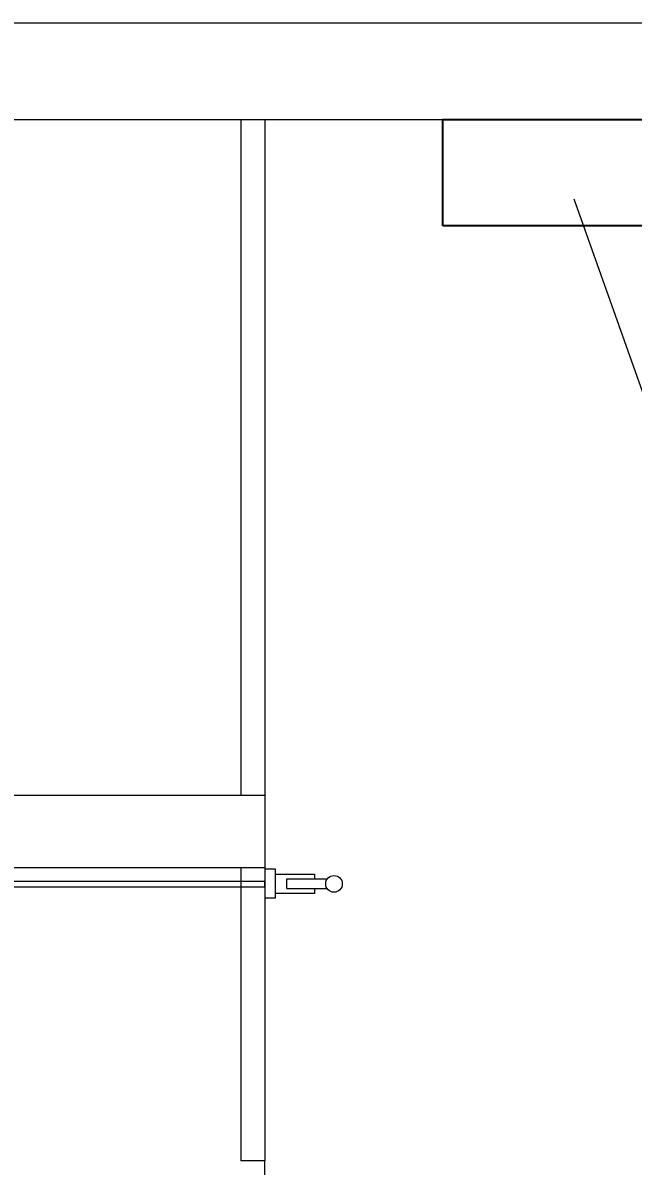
# Model space of a CAD drawing. Extents: x -4160 to -2690, y -474 to 714.
# Drawn here: x -3430.07 to -3404.76, y 319.28 to 366.65 of the extents above; entities that cross this region are included whole.
import ezdxf

# ---------------------------------------------------------------- set-up
doc = ezdxf.new("R2010")
doc.units = 0
doc.header["$LTSCALE"] = 0.56
for name, color, linetype, lineweight in [('1', 7, 'Continuous', 25), ('2', 7, 'Continuous', 25), ('5', 7, 'Continuous', 35)]:
    doc.layers.add(name, color=color, linetype=linetype, lineweight=lineweight)

msp = doc.modelspace()

# ---------------------------------------------------------------- linework, layer by layer
at = {"layer": '1'}
for p, q in [((-3481.0303, 366.6544), (-3383.0303, 366.6544)), ((-3477.0303, 362.6544), (-3383.0303, 362.6544)), ((-3421.0303, 362.6544), (-3421.0303, 334.6544)), ((-3420.0303, 362.6544), (-3420.0303, 334.6544)), ((-3411.0303, 362.6544), (-3394.7063, 362.6544)), ((-3436.7863, 334.6544), (-3420.0303, 334.6544)), ((-3420.0303, 334.6544), (-3420.0303, 331.6544)), ((-3436.8903, 331.6544), (-3420.0303, 331.6544)), ((-3421.0303, 331.6544), (-3421.0303, 319.5064)), ((-3420.0303, 331.6544), (-3420.0303, 319.5064)), ((-3419.1303, 331.1824), (-3417.4543, 331.1824)), ((-3419.1303, 330.7824), (-3419.1303, 331.1824)), ((-3435.7903, 331.0984), (-3420.0303, 331.0984)), ((-3435.7903, 330.8584), (-3420.0303, 330.8584)), ((-3420.0303, 330.8584), (-3420.0303, 331.0984)), ((-3419.1303, 330.7824), (-3417.4543, 330.7824))]:
    msp.add_line(p, q, dxfattribs=at)
for points in [[(-3401.7594, 340.961), (-3401.7594, 344.0266), (-3407.2049, 359.3547)], [(-3417.9823, 330.7824), (-3417.9823, 330.5744), (-3419.5943, 330.5744), (-3419.5943, 331.3864), (-3417.9823, 331.3864), (-3417.9823, 331.1824)]]:
    msp.add_lwpolyline(points, dxfattribs=at)
msp.add_lwpolyline([(-3420.0303, 330.3984), (-3419.5943, 330.3984), (-3419.5943, 331.5904), (-3420.0303, 331.5904)], close=True, dxfattribs=at)
msp.add_circle((-3417.1681, 330.981), 0.3454, dxfattribs=at)
at = {"layer": '2'}
for p, q in [((-3420.0303, 319.5064), (-3421.0303, 319.5064)), ((-3420.0303, 305.1664), (-3420.0303, 319.5064))]:
    msp.add_line(p, q, dxfattribs=at)
at = {"layer": '5'}
msp.add_lwpolyline([(-3412.6583, 358.2464), (-3412.6583, 362.6464), (-3399.6583, 362.6464), (-3399.6583, 358.2464)], close=True, dxfattribs=at)

doc.saveas('drawing.dxf')
